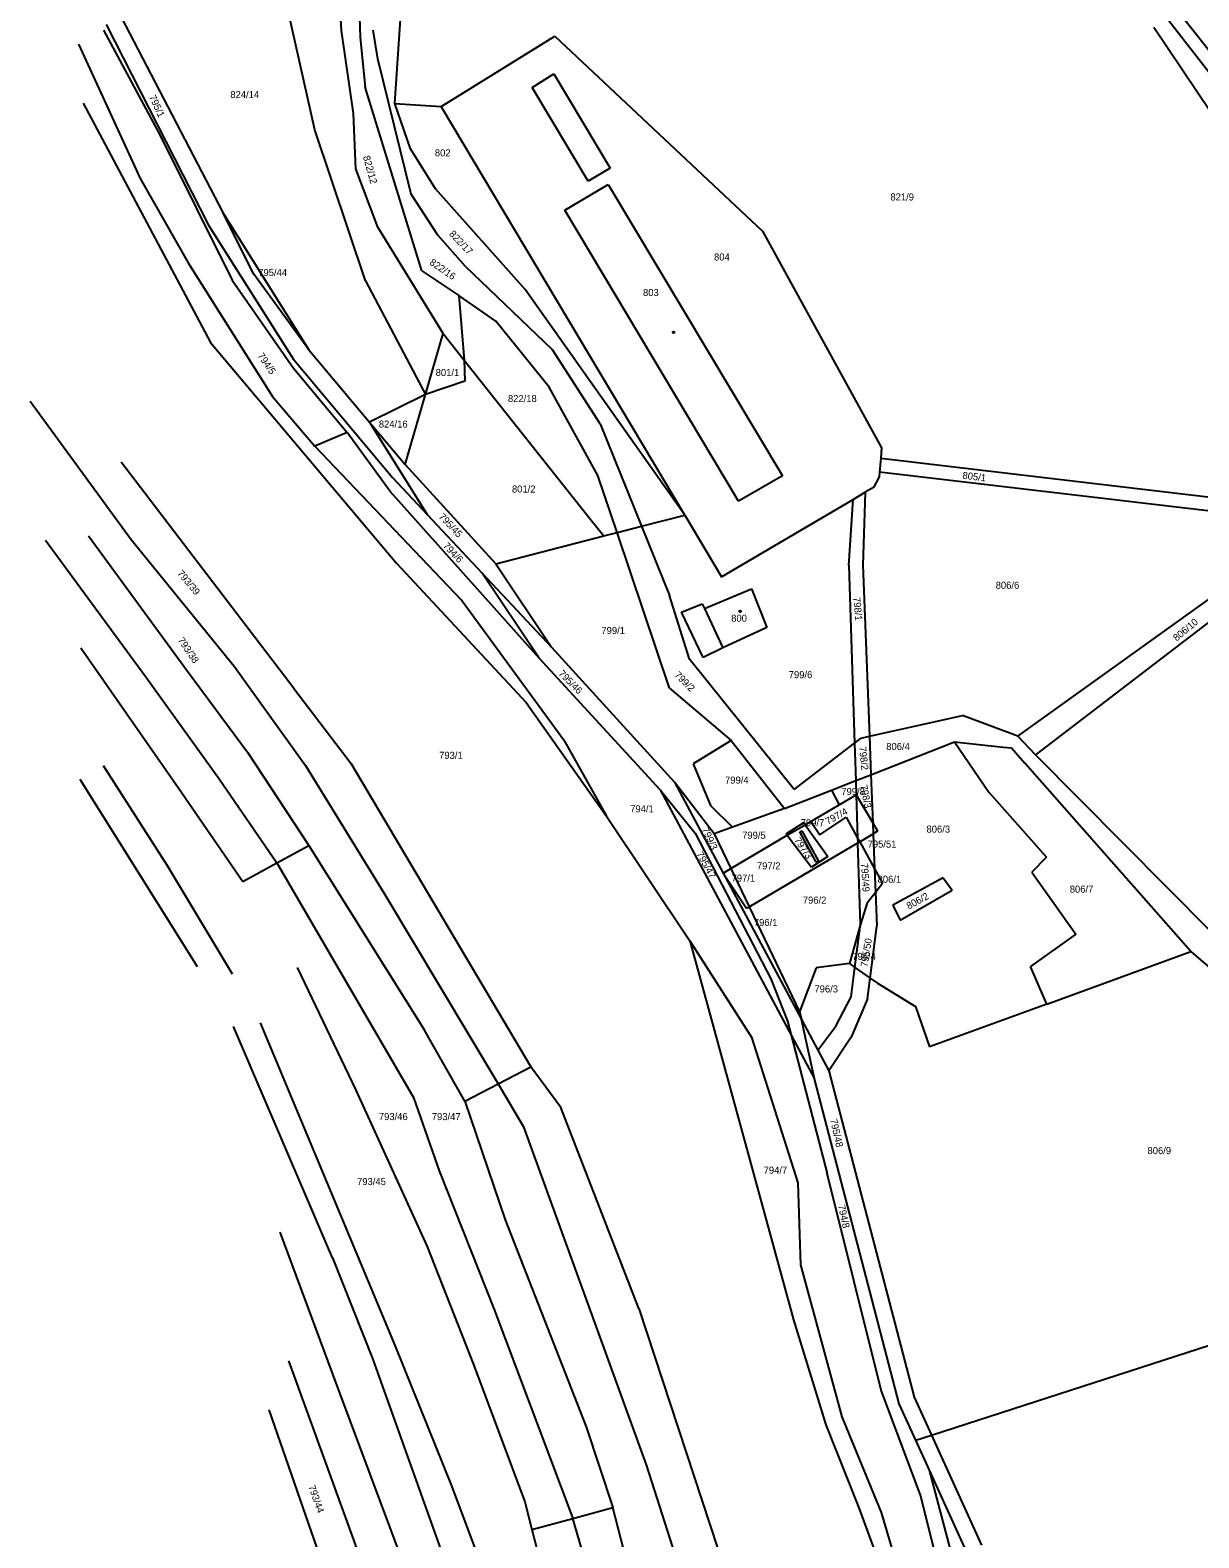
# Model space of a CAD drawing. Extents: x -563148 to -561712, y -1182311 to -1179502.
# Drawn here: x -563049.6 to -562800.9, y -1180106.8 to -1179786 of the extents above; entities that cross this region are included whole.
import ezdxf

# ---------------------------------------------------------------- set-up
doc = ezdxf.new("R2010")
doc.units = 0
for name, color, linetype in [('Vrstva 55', 7, 'Continuous'), ('Vrstva 56', 7, 'Continuous'), ('Vrstva 57', 7, 'Continuous')]:
    doc.layers.add(name, color=color, linetype=linetype)

msp = doc.modelspace()

# ---------------------------------------------------------------- linework, layer by layer
at = {"layer": 'Vrstva 55'}
for p, q in [((-562981.06, -1179727.61), (-562979.37, -1179787.57)), ((-562989, -1179807.25), (-563003.97, -1179740.4)), ((-562983.3, -1179786.05), (-562984.92, -1179760.07)), ((-563033.38, -1179784.81), (-563011.66, -1179827.5)), ((-563030.22, -1179783.21), (-563008.48, -1179824.98)), ((-562971.98, -1179801.59), (-562970.78, -1179783.7)), ((-563033.94, -1179786.01), (-563021.95, -1179808.26)), ((-562980.76, -1179803.71), (-562983.3, -1179786.05)), ((-562979.37, -1179787.57), (-562978.32, -1179798.13)), ((-562975.58, -1179792.13), (-562976.62, -1179786)), ((-562958.99, -1179800.3), (-562937.93, -1179787.25)), ((-562937.93, -1179787.25), (-562893.78, -1179828.79)), ((-562798.3, -1179803.59), (-562810.5, -1179785.42)), ((-563039.25, -1179788.97), (-563026.13, -1179817.55)), ((-562968.54, -1179820.93), (-562975.58, -1179792.13)), ((-562966.21, -1179837.23), (-562978.32, -1179798.13)), ((-562962.09, -1179802.22), (-562958.99, -1179800.3)), ((-563038.29, -1179801.57), (-563011.17, -1179852.47)), ((-562980.25, -1179815.53), (-562980.76, -1179803.71)), ((-562971.98, -1179801.59), (-562962.09, -1179802.22)), ((-562968.62, -1179811.23), (-562971.98, -1179801.59)), ((-562910.3, -1179889.17), (-562962.09, -1179802.22)), ((-562978.25, -1179839.31), (-562989, -1179807.25)), ((-563021.95, -1179808.26), (-563006.59, -1179839.18)), ((-562963.34, -1179819.77), (-562968.62, -1179811.23)), ((-562975.63, -1179827.95), (-562980.25, -1179815.53)), ((-563026.13, -1179817.55), (-563015.97, -1179835.53)), ((-562944.28, -1179841.21), (-562963.34, -1179819.77)), ((-562935.78, -1179824.33), (-562926.6, -1179818.83)), ((-562926.6, -1179818.83), (-562889.49, -1179880.83)), ((-562962.81, -1179829.66), (-562968.54, -1179820.93)), ((-563001.97, -1179837.94), (-563008.48, -1179824.98)), ((-563008.48, -1179824.98), (-562990.27, -1179854.04)), ((-562898.84, -1179886.2), (-562935.78, -1179824.33)), ((-563011.66, -1179827.5), (-562993.58, -1179855.93)), ((-562961.71, -1179850.54), (-562975.63, -1179827.95)), ((-562956.95, -1179836.3), (-562962.81, -1179829.66)), ((-562893.78, -1179828.79), (-562868.41, -1179874.89)), ((-563015.97, -1179835.53), (-562997.99, -1179863.94)), ((-562938.45, -1179854.03), (-562956.95, -1179836.3)), ((-563006.59, -1179839.18), (-562993.56, -1179857.95)), ((-562990.27, -1179854.04), (-563001.97, -1179837.94)), ((-562978.25, -1179839.31), (-562965.46, -1179863.5)), ((-562966.21, -1179837.23), (-562958.4, -1179842.44)), ((-562958.4, -1179842.44), (-562957.2, -1179856.23)), ((-562950.53, -1179847.96), (-562958.4, -1179842.44)), ((-562910.3, -1179889.17), (-562944.28, -1179841.21)), ((-562939.15, -1179861.98), (-562950.53, -1179847.96)), ((-563011.17, -1179852.47), (-562971.61, -1179899.42)), ((-562965.46, -1179863.5), (-562961.71, -1179850.54)), ((-562961.71, -1179850.54), (-562957.2, -1179856.23)), ((-562990.27, -1179854.04), (-562977.34, -1179869.4)), ((-562928.29, -1179869.8), (-562938.45, -1179854.03)), ((-562993.58, -1179855.93), (-562972.49, -1179881.18)), ((-562993.56, -1179857.95), (-562982.09, -1179871.64)), ((-562957.2, -1179856.23), (-562957.09, -1179860.69)), ((-562957.2, -1179856.23), (-562930.2, -1179890.28)), ((-562957.09, -1179860.69), (-562965.46, -1179863.5)), ((-562928.82, -1179880.75), (-562939.15, -1179861.98)), ((-563049.57, -1179864.94), (-563028.08, -1179894.39)), ((-562997.99, -1179863.94), (-562989, -1179874.5)), ((-562965.46, -1179863.5), (-562977.34, -1179869.4)), ((-562969.77, -1179878.4), (-562965.46, -1179863.5)), ((-562982.09, -1179871.64), (-562989, -1179874.5)), ((-562972.98, -1179884.15), (-562982.09, -1179871.64)), ((-562977.34, -1179869.4), (-562965.08, -1179889.07)), ((-562977.34, -1179869.4), (-562969.77, -1179878.4)), ((-562928.29, -1179869.8), (-562919.52, -1179891.55)), ((-562989, -1179874.5), (-562957.87, -1179907.21)), ((-562868.41, -1179874.89), (-562868.6, -1179877.08)), ((-562993.43, -1179926.19), (-563030.22, -1179877.92)), ((-562868.6, -1179877.08), (-562868.86, -1179880.06)), ((-562868.6, -1179877.08), (-562785.92, -1179886.82)), ((-562972.49, -1179881.18), (-562965.08, -1179889.07)), ((-562969.77, -1179878.4), (-562950.49, -1179899.57)), ((-562924.71, -1179892.9), (-562928.82, -1179880.75)), ((-562889.49, -1179880.83), (-562898.84, -1179886.2)), ((-562868.94, -1179881.06), (-562870.17, -1179883.31)), ((-562868.86, -1179880.06), (-562868.94, -1179881.06)), ((-562786.27, -1179889.8), (-562868.86, -1179880.06)), ((-562941.27, -1179919.61), (-562972.98, -1179884.15)), ((-562874.48, -1179885.85), (-562871.89, -1179884.33)), ((-562871.89, -1179884.33), (-562872.4, -1179899.84)), ((-562870.17, -1179883.31), (-562871.89, -1179884.33)), ((-562902.48, -1179902.31), (-562874.48, -1179885.85)), ((-562875.4, -1179899.93), (-562874.48, -1179885.85)), ((-562965.08, -1179889.07), (-562953.4, -1179901.52)), ((-562930.2, -1179890.28), (-562927.54, -1179893.63)), ((-562919.52, -1179891.55), (-562910.3, -1179889.17)), ((-562910.3, -1179889.17), (-562902.48, -1179902.31)), ((-562839.45, -1179936.26), (-562774.86, -1179889.85)), ((-562768.68, -1179888.92), (-562835.68, -1179940.17)), ((-563037.19, -1179893.61), (-563016.1, -1179922.4)), ((-563028.08, -1179894.39), (-563006.2, -1179921.36)), ((-562950.49, -1179899.57), (-562927.54, -1179893.63)), ((-562927.54, -1179893.63), (-562924.71, -1179892.9)), ((-562924.71, -1179892.9), (-562919.52, -1179891.55)), ((-562913.53, -1179925.99), (-562924.71, -1179892.9)), ((-562919.52, -1179891.55), (-562913.57, -1179906.29)), ((-563046.31, -1179894.52), (-563024.96, -1179923.57)), ((-562971.61, -1179899.42), (-562944.01, -1179929.08)), ((-562950.49, -1179899.57), (-562938.68, -1179917.26)), ((-562875.4, -1179899.93), (-562874.18, -1179937.71)), ((-562872.4, -1179899.84), (-562871.01, -1179936.25)), ((-562941.27, -1179919.61), (-562953.4, -1179901.52)), ((-562953.4, -1179901.52), (-562938.68, -1179917.26)), ((-562935.86, -1179937.31), (-562957.87, -1179907.21)), ((-562909.27, -1179919.84), (-562913.57, -1179906.29)), ((-562906.11, -1179909.09), (-562896.12, -1179904.86)), ((-562896.12, -1179904.86), (-562892.87, -1179913.14)), ((-562910.97, -1179909.83), (-562906.58, -1179908.09)), ((-562906.41, -1179919.46), (-562910.97, -1179909.83)), ((-562906.58, -1179908.09), (-562906.11, -1179909.09)), ((-562892.87, -1179913.14), (-562902.17, -1179917.45)), ((-563038.77, -1179917.45), (-563018.05, -1179947.16)), ((-562915.56, -1179947.67), (-562941.27, -1179919.61)), ((-562938.68, -1179917.26), (-562912.47, -1179946.02)), ((-562887, -1179947.6), (-562909.27, -1179919.84)), ((-562902.17, -1179917.45), (-562906.41, -1179919.46)), ((-563016.1, -1179922.4), (-563003.33, -1179939.6)), ((-563006.2, -1179921.36), (-562990.96, -1179942.47)), ((-563024.96, -1179923.57), (-563009.33, -1179945.34)), ((-562993.43, -1179926.19), (-562981.32, -1179941.95)), ((-562913.53, -1179925.99), (-562900.43, -1179937.18)), ((-562944.01, -1179929.08), (-562926.96, -1179953.26)), ((-562871.01, -1179936.25), (-562851.18, -1179931.83)), ((-562839.45, -1179936.26), (-562851.18, -1179931.83)), ((-562935.86, -1179937.31), (-562926.96, -1179953.26)), ((-562900.43, -1179937.18), (-562908.5, -1179942.13)), ((-562900.43, -1179937.18), (-562889.09, -1179951.65)), ((-562887, -1179947.6), (-562874.18, -1179937.71)), ((-562874.18, -1179937.71), (-562872.8, -1179936.65)), ((-562874.18, -1179937.71), (-562873.92, -1179945.69)), ((-562872.8, -1179936.65), (-562871.01, -1179936.25)), ((-562871.01, -1179936.25), (-562870.7, -1179944.43)), ((-562870.7, -1179944.43), (-562852.88, -1179937.44)), ((-562852.88, -1179937.44), (-562845.58, -1179948.13)), ((-562852.88, -1179937.44), (-562842.59, -1179938.54)), ((-562842.59, -1179938.54), (-562840.76, -1179938.74)), ((-562840.76, -1179938.74), (-562837.92, -1179941.97)), ((-562835.68, -1179940.17), (-562839.45, -1179936.26)), ((-563034.06, -1179942.48), (-563020.39, -1179963.72)), ((-563003.33, -1179939.6), (-562990.25, -1179959.5)), ((-562990.96, -1179942.47), (-562974.29, -1179969.58)), ((-562981.32, -1179941.95), (-562943.02, -1180006.59)), ((-562908.5, -1179942.13), (-562904.85, -1179950.99)), ((-562802.66, -1179982.03), (-562837.92, -1179941.97)), ((-562798.3, -1179977.84), (-562835.68, -1179940.17)), ((-563039.01, -1179945.35), (-563014.02, -1179985.21)), ((-563009.33, -1179945.34), (-562997.06, -1179963.19)), ((-562879.06, -1179947.71), (-562873.92, -1179945.69)), ((-562873.92, -1179945.69), (-562870.7, -1179944.43)), ((-562873.92, -1179945.69), (-562873.82, -1179948.71)), ((-562870.7, -1179944.43), (-562870.3, -1179954.7)), ((-563018.05, -1179947.16), (-563004.32, -1179967.12)), ((-562915.56, -1179947.67), (-562887.67, -1179999.83)), ((-562915.56, -1179947.67), (-562908.11, -1179956.86)), ((-562912.47, -1179946.02), (-562902.14, -1179965.35)), ((-562904.07, -1179956.99), (-562912.47, -1179946.02)), ((-562889.09, -1179951.65), (-562879.06, -1179947.71)), ((-562879.06, -1179947.71), (-562877.46, -1179950.85)), ((-562877.46, -1179950.85), (-562873.82, -1179948.71)), ((-562873.82, -1179948.71), (-562870.3, -1179954.7)), ((-562845.58, -1179948.13), (-562833.34, -1179961.94)), ((-562904.85, -1179950.99), (-562900.16, -1179955.6)), ((-562889.09, -1179951.65), (-562900.16, -1179955.6)), ((-562883.51, -1179954.4), (-562877.46, -1179950.85)), ((-562926.96, -1179953.26), (-562909.23, -1179979.77)), ((-562888.71, -1179957.03), (-562884.98, -1179954.62)), ((-562888.49, -1179957.32), (-562884.66, -1179955.07)), ((-562884.98, -1179954.62), (-562884.66, -1179955.07)), ((-562884.66, -1179955.07), (-562883.51, -1179954.4)), ((-562884.66, -1179955.07), (-562879.83, -1179961.8)), ((-562883.51, -1179954.4), (-562881.54, -1179957.25)), ((-562881.54, -1179957.25), (-562875.94, -1179953.47)), ((-562875.94, -1179953.47), (-562873.52, -1179957.9)), ((-562870.3, -1179954.7), (-562869.26, -1179956.47)), ((-562908.11, -1179956.86), (-562891.96, -1179987.87)), ((-562900.16, -1179955.6), (-562904.07, -1179956.99)), ((-562904.07, -1179956.99), (-562900.52, -1179964.4)), ((-562900.52, -1179964.4), (-562888.49, -1179957.32)), ((-562888.71, -1179957.03), (-562888.49, -1179957.32)), ((-562888.49, -1179957.32), (-562883.37, -1179964.07)), ((-562873.52, -1179957.9), (-562873.08, -1179958.71)), ((-562873.08, -1179958.71), (-562870.21, -1179957.02)), ((-562869.26, -1179956.47), (-562870.21, -1179957.02)), ((-562870.21, -1179957.02), (-562869.93, -1179964.47)), ((-562997.06, -1179963.19), (-562990.25, -1179959.5)), ((-562990.25, -1179959.5), (-562965.69, -1179998.77)), ((-562896.62, -1179972.55), (-562873.49, -1179958.95)), ((-562873.49, -1179958.95), (-562873.08, -1179958.71)), ((-562872.93, -1179976.24), (-562873.49, -1179958.95)), ((-562873.08, -1179958.71), (-562869.93, -1179964.47)), ((-563020.39, -1179963.72), (-563006.59, -1179986.78)), ((-563004.32, -1179967.12), (-562997.06, -1179963.19)), ((-562997.06, -1179963.19), (-562968.03, -1180013.1)), ((-562902.14, -1179965.35), (-562900.52, -1179964.4)), ((-562900.52, -1179964.4), (-562896.62, -1179972.55)), ((-562879.83, -1179961.8), (-562883.37, -1179964.07)), ((-562869.93, -1179964.47), (-562869.74, -1179969.44)), ((-562869.93, -1179964.47), (-562868.25, -1179967.54)), ((-562833.34, -1179961.94), (-562836.46, -1179965.2)), ((-562902.14, -1179965.35), (-562885.48, -1179996.52)), ((-562902.14, -1179965.35), (-562897.15, -1179972.86)), ((-562869.74, -1179969.44), (-562868.25, -1179967.54)), ((-562855.35, -1179966.37), (-562866.01, -1179972.19)), ((-562855.35, -1179966.37), (-562853.4, -1179968.98)), ((-562836.46, -1179965.2), (-562827.09, -1179978.36)), ((-562974.29, -1179969.58), (-562950.03, -1180010.22)), ((-562871.51, -1179971.71), (-562869.74, -1179969.44)), ((-562869.74, -1179969.44), (-562869.46, -1179976.68)), ((-562864.47, -1179975.37), (-562853.4, -1179968.98)), ((-562897.15, -1179972.86), (-562896.62, -1179972.55)), ((-562896.62, -1179972.55), (-562885.91, -1179994.9)), ((-562871.51, -1179971.71), (-562872.93, -1179976.24)), ((-562866.01, -1179972.19), (-562864.47, -1179975.37)), ((-562872.93, -1179976.24), (-562875.28, -1179984.62)), ((-562874.09, -1179985.45), (-562872.93, -1179976.24)), ((-562870.85, -1179987.7), (-562869.46, -1179976.68)), ((-562909.23, -1179979.77), (-562887.17, -1180060.4)), ((-562909.23, -1179979.77), (-562896.13, -1180000.26)), ((-562827.09, -1179978.36), (-562836.73, -1179985.27)), ((-562833.29, -1179993.25), (-562802.66, -1179982.03)), ((-562802.66, -1179982.03), (-562785.67, -1179996.61)), ((-562992.78, -1179985.47), (-562980.27, -1180011.54)), ((-562882.32, -1179985.53), (-562885.91, -1179994.9)), ((-562875.28, -1179984.62), (-562882.32, -1179985.53)), ((-562875.28, -1179984.62), (-562874.09, -1179985.45)), ((-562874.88, -1179991.66), (-562874.09, -1179985.45)), ((-562874.09, -1179985.45), (-562870.85, -1179987.7)), ((-562833.29, -1179993.25), (-562836.73, -1179985.27)), ((-562891.96, -1179987.87), (-562888.44, -1179996.87)), ((-562871.41, -1179992.1), (-562870.85, -1179987.7)), ((-562870.85, -1179987.7), (-562869.29, -1179988.79)), ((-562869.29, -1179988.79), (-562861.22, -1179993.74)), ((-562878.13, -1179997.9), (-562874.88, -1179991.66)), ((-562871.41, -1179992.1), (-562874.93, -1180000.29)), ((-562861.22, -1179993.74), (-562858.22, -1180002.34)), ((-562833.29, -1179993.25), (-562858.22, -1180002.34)), ((-562888.44, -1179996.87), (-562887.67, -1179999.83)), ((-562885.91, -1179994.9), (-562885.48, -1179996.52)), ((-562882.7, -1180009.12), (-562885.48, -1179996.52)), ((-562885.48, -1179996.52), (-562881.98, -1180003.06)), ((-562985.23, -1180047.24), (-563006.33, -1179997.98)), ((-563000.6, -1179997.2), (-562971.94, -1180066.01)), ((-562957.09, -1180013.89), (-562965.69, -1179998.77)), ((-562896.13, -1180000.26), (-562886.23, -1180031.28)), ((-562887.67, -1179999.83), (-562879.97, -1180029.31)), ((-562887.67, -1179999.83), (-562882.7, -1180009.12)), ((-562881.98, -1180003.06), (-562878.13, -1179997.9)), ((-562874.93, -1180000.29), (-562879.62, -1180007.47)), ((-562950.03, -1180010.22), (-562943.02, -1180006.59)), ((-562936.68, -1180015.24), (-562943.02, -1180006.59)), ((-562864.66, -1180078.3), (-562882.7, -1180009.12)), ((-562879.62, -1180007.47), (-562861.47, -1180076.86)), ((-562980.27, -1180011.54), (-562965.16, -1180044.64)), ((-562957.09, -1180013.89), (-562950.03, -1180010.22)), ((-562950.03, -1180010.22), (-562944.58, -1180019.35)), ((-562968.03, -1180013.1), (-562962.56, -1180028.74)), ((-562957.09, -1180013.89), (-562948.49, -1180039.16)), ((-562920.05, -1180058.01), (-562936.68, -1180015.24)), ((-562944.58, -1180019.35), (-562918.53, -1180091.29)), ((-562962.56, -1180028.74), (-562950.83, -1180058.19)), ((-562886.23, -1180031.28), (-562885.71, -1180048.74)), ((-562868.51, -1180075.42), (-562879.97, -1180029.31)), ((-562996.43, -1180041.77), (-562983.66, -1180076.17)), ((-562948.49, -1180039.16), (-562931.29, -1180083.21)), ((-562965.16, -1180044.64), (-562955.26, -1180069.92)), ((-562985.23, -1180047.24), (-562976.72, -1180068.67)), ((-562857.8, -1180084.94), (-562735.99, -1180045.48)), ((-562885.71, -1180048.74), (-562876.85, -1180081.05)), ((-562950.83, -1180058.19), (-562934.08, -1180102.66)), ((-562920.05, -1180058.01), (-562899.51, -1180120.48)), ((-562887.17, -1180060.4), (-562880.27, -1180082.76)), ((-562971.94, -1180066.01), (-562959.96, -1180095.72)), ((-562994.61, -1180069.14), (-562978.71, -1180112.92)), ((-562976.72, -1180068.67), (-562961.52, -1180111.36)), ((-562955.26, -1180069.92), (-562944.32, -1180099.11)), ((-562983.66, -1180076.17), (-562970.9, -1180110.32)), ((-562860.17, -1180097.7), (-562868.51, -1180075.42)), ((-562861.47, -1180076.86), (-562857.8, -1180084.94)), ((-562998.78, -1180079.56), (-562985.75, -1180117.09)), ((-562861.15, -1180086.03), (-562864.66, -1180078.3)), ((-562931.29, -1180083.21), (-562925.57, -1180100.38)), ((-562880.27, -1180082.76), (-562873.26, -1180100.4)), ((-562876.85, -1180081.05), (-562868.51, -1180101.38)), ((-562861.15, -1180086.03), (-562857.8, -1180084.94)), ((-562858.24, -1180092.43), (-562861.15, -1180086.03)), ((-562857.8, -1180084.94), (-562847.14, -1180108.38)), ((-562918.53, -1180091.29), (-562909.67, -1180118.92)), ((-562850.53, -1180121.29), (-562858.24, -1180092.43)), ((-562850.37, -1180109.74), (-562858.24, -1180092.43)), ((-562959.96, -1180095.72), (-562953.7, -1180112.4)), ((-562944.32, -1180099.11), (-562942.82, -1180105)), ((-562854.18, -1180121.55), (-562860.17, -1180097.7)), ((-562942.82, -1180105), (-562934.08, -1180102.66)), ((-562934.08, -1180102.66), (-562925.57, -1180100.38)), ((-562928.17, -1180123.09), (-562934.08, -1180102.66)), ((-562918.27, -1180129.08), (-562925.57, -1180100.38)), ((-562873.26, -1180100.4), (-562864.18, -1180125.02)), ((-562868.51, -1180101.38), (-562860.95, -1180126.92)), ((-562942.82, -1180105), (-562940.41, -1180114.49))]:
    msp.add_line(p, q, dxfattribs=at)
at = {"layer": 'Vrstva 56'}
for p, q in [((-562825.68, -1179756.16), (-562788.49, -1179803.34)), ((-562791.27, -1179804.7), (-562827.67, -1179757.69)), ((-562942.75, -1179798.19), (-562938.12, -1179795.31)), ((-562938.12, -1179795.31), (-562926.16, -1179815.34)), ((-562930.86, -1179818.15), (-562942.75, -1179798.19)), ((-562926.16, -1179815.34), (-562930.86, -1179818.15)), ((-562906.11, -1179909.09), (-562902.17, -1179917.45)), ((-562873.82, -1179948.71), (-562873.52, -1179957.9)), ((-562870.3, -1179954.7), (-562870.21, -1179957.02)), ((-562885.8, -1179956.59), (-562885.36, -1179956.36)), ((-562882.32, -1179963.04), (-562885.8, -1179956.59)), ((-562885.36, -1179956.36), (-562881.88, -1179962.8)), ((-562873.52, -1179957.9), (-562873.49, -1179958.95)), ((-562881.88, -1179962.8), (-562882.32, -1179963.04)), ((-562881.98, -1180003.06), (-562879.62, -1180007.47))]:
    msp.add_line(p, q, dxfattribs=at)
at = {"layer": 'Vrstva 57'}
for centre in [(-562912.69, -1179850.32), (-562898.52, -1179909.67)]:
    msp.add_circle(centre, 0.175, dxfattribs=at)

# ---------------------------------------------------------------- texts
for s, rotation, p in [('795/1', 294.7981, (-563024.32, -1179800.19)), ('822/12', 285.6365, (-562978.78, -1179812.93)), ('822/17', 313.3634, (-562960.54, -1179829.47)), ('822/16', 325.2369, (-562964.74, -1179835.74)), ('794/5', 304.2925, (-563001.26, -1179855.27)), ('805/1', 353.0745, (-562851.28, -1179881.43)), ('795/45', 313.3357, (-562962.75, -1179889.63)), ('794/6', 313.4307, (-562961.84, -1179895.83)), ('793/39', 309.7534, (-563018.36, -1179901.65)), ('798/1', 275.3698, (-562874.46, -1179906.7)), ('806/10', 40.0891, (-562805.63, -1179916.12)), ('793/38', 304.3035, (-563018.24, -1179915.81)), ('795/46', 314.7434, (-562937.28, -1179923.05)), ('799/2', 315.0703, (-562912.6, -1179923.36)), ('798/2', 276.0885, (-562873.22, -1179938.53)), ('798/3', 281.1547, (-562872.98, -1179946.74)), ('797/4', 29.3577, (-562879.85, -1179955.14)), ('799/3', 295.3765, (-562906.73, -1179956.05)), ('797/3', 304.0419, (-562887.09, -1179958.36)), ('795/47', 298.8741, (-562907.88, -1179961.28)), ('795/49', 273.3258, (-562872.8, -1179963.29)), ('806/2', 28.4479, (-562862.64, -1179973.14)), ('795/50', 80.6719, (-562871.45, -1179985.42)), ('795/48', 282.8288, (-562879.39, -1180017.85)), ('794/8', 282.326, (-562877.7, -1180036.13)), ('793/44', 289.406, (-562990.42, -1180095.89))]:
    msp.add_text(s, height=1.5, rotation=rotation, dxfattribs=at).set_placement(p)
for s, p in [('824/14', (-563006.98, -1179800.46)), ('802', (-562963.47, -1179812.86)), ('821/9', (-562866.55, -1179822.25)), ('804', (-562904.07, -1179835.02)), ('795/44', (-563001.05, -1179838.33)), ('803', (-562919.18, -1179842.58)), ('801/1', (-562963.3, -1179859.6)), ('822/18', (-562947.92, -1179865.14)), ('824/16', (-562975.39, -1179870.57)), ('801/2', (-562947.06, -1179884.39)), ('806/6', (-562844.15, -1179904.87)), ('800', (-562900.42, -1179911.87)), ('799/1', (-562928.04, -1179914.5)), ('799/6', (-562888.18, -1179923.89)), ('806/4', (-562867.43, -1179939.17)), ('793/1', (-562962.56, -1179941.05)), ('799/4', (-562901.73, -1179946.32)), ('799/8', (-562876.99, -1179948.75)), ('794/1', (-562921.91, -1179952.44)), ('799/7', (-562885.63, -1179955.38)), ('806/3', (-562858.87, -1179956.75)), ('799/5', (-562898.09, -1179958.06)), ('795/51', (-562871.4, -1179959.94)), ('797/2', (-562894.95, -1179964.57)), ('797/1', (-562900.34, -1179967.18)), ('806/1', (-562869.27, -1179967.42)), ('806/7', (-562828.39, -1179969.52)), ('796/2', (-562885.18, -1179971.86)), ('796/1', (-562895.6, -1179976.61)), ('796/4', (-562874.67, -1179983.84)), ('796/3', (-562882.71, -1179990.76)), ('793/46', (-562975.38, -1180017.92)), ('793/47', (-562964.12, -1180017.93)), ('806/9', (-562811.85, -1180025.16)), ('794/7', (-562893.52, -1180029.32)), ('793/45', (-562980.02, -1180031.75))]:
    msp.add_text(s, height=1.5, dxfattribs=at).set_placement(p)

doc.saveas('drawing.dxf')
